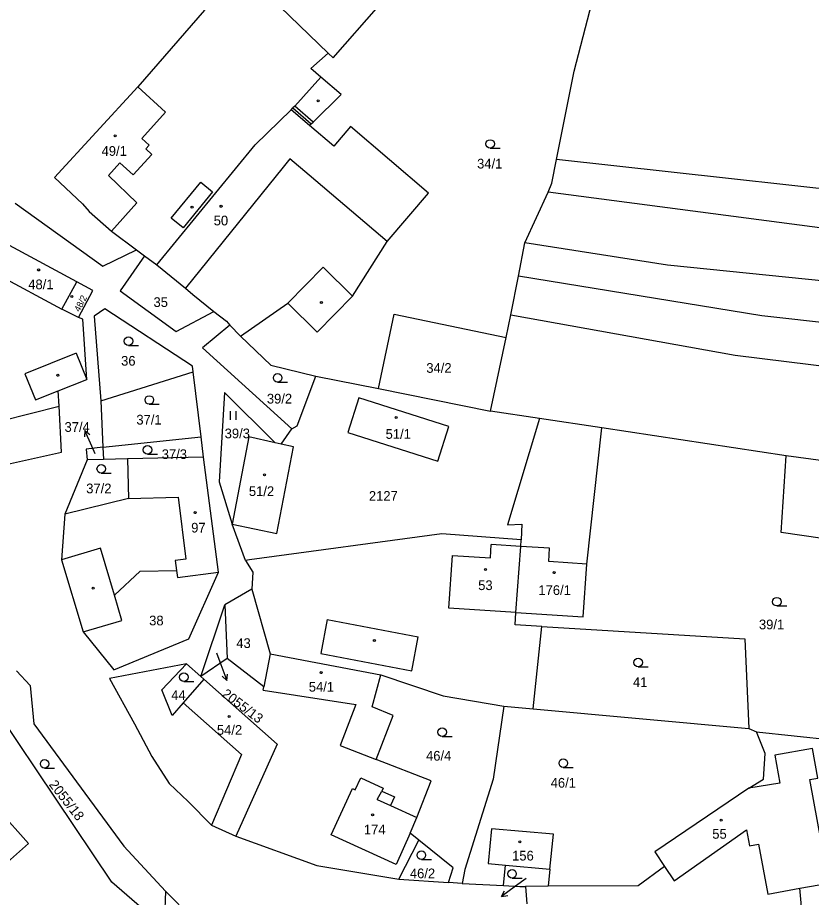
# Model space of a CAD drawing. Extents: x -755528 to -748832, y -1118122 to -1111095.
# Drawn here: x -750498.5 to -750359.5, y -1113648.9 to -1113494.9 of the extents above; entities that cross this region are included whole.
import ezdxf

# ---------------------------------------------------------------- set-up
doc = ezdxf.new("R2010")
doc.units = 0
for name, color, linetype in [('DZ_DO_ostatní', 7, 'Continuous'), ('DZ_DO_PUPFL', 7, 'Continuous'), ('DZ_NAD_ZPF', 7, 'Continuous'), ('legenda barvy', 7, 'Continuous'), ('legenda_text', 7, 'Continuous'), ('TZ_UMVŽST', 7, 'Continuous')]:
    doc.layers.add(name, color=color, linetype=linetype)

msp = doc.modelspace()

# ---------------------------------------------------------------- linework, layer by layer
at = {"layer": 'DZ_DO_ostatní'}
for p, q in [((-750445.43, -1113505.31), (-750449.99, -1113510.36)), ((-750477.49, -1113506.98), (-750472.61, -1113511.42)), ((-750472.61, -1113511.42), (-750476.76, -1113516.03)), ((-750447.4, -1113513.75), (-750450.63, -1113510.99)), ((-750449.99, -1113510.36), (-750450.31, -1113510.68)), ((-750446.8, -1113513.16), (-750449.99, -1113510.36)), ((-750475.49, -1113517.18), (-750476.76, -1113516.03)), ((-750476.1, -1113517.85), (-750475.49, -1113517.18)), ((-750476.1, -1113517.85), (-750475.02, -1113518.82)), ((-750475.02, -1113518.82), (-750478.3, -1113522.41)), ((-750480.63, -1113520.3), (-750482.63, -1113522.5)), ((-750480.63, -1113520.3), (-750478.3, -1113522.41)), ((-750452, -1113521.04), (-750469.1, -1113542.26)), ((-750450.84, -1113519.59), (-750452, -1113521.04)), ((-750447.48, -1113522.46), (-750450.84, -1113519.59)), ((-750477.63, -1113527.28), (-750482.63, -1113522.5)), ((-750433.84, -1113534.1), (-750447.48, -1113522.46)), ((-750471.62, -1113530), (-750466.47, -1113523.7)), ((-750466.47, -1113523.7), (-750464.41, -1113525.39)), ((-750464.41, -1113525.39), (-750469.55, -1113531.7)), ((-750482.11, -1113532.29), (-750477.63, -1113527.28)), ((-750469.55, -1113531.7), (-750471.62, -1113530)), ((-750451.22, -1113544.85), (-750445.05, -1113538.57)), ((-750445.05, -1113538.57), (-750439.88, -1113543.65)), ((-750502.54, -1113539.61), (-750490.8, -1113545.91)), ((-750488.28, -1113553.62), (-750497.25, -1113557.26)), ((-750488.28, -1113553.62), (-750486.38, -1113558.22)), ((-750497.25, -1113557.26), (-750495.41, -1113561.83)), ((-750495.41, -1113561.83), (-750491.41, -1113560.2)), ((-750501.41, -1113565.49), (-750491.26, -1113562.94)), ((-750479.13, -1113579.06), (-750470.43, -1113578.87)), ((-750470.43, -1113578.87), (-750469.06, -1113589.71)), ((-750415.75, -1113589.49), (-750415.6, -1113587.13)), ((-750410.43, -1113587.46), (-750415.6, -1113587.13)), ((-750484.01, -1113587.76), (-750490.82, -1113589.82)), ((-750481.57, -1113595.99), (-750484.01, -1113587.76)), ((-750405.37, -1113587.79), (-750410.43, -1113587.46)), ((-750405.52, -1113590.13), (-750405.37, -1113587.79)), ((-750469.06, -1113589.71), (-750470.91, -1113589.95)), ((-750470.91, -1113589.95), (-750470.68, -1113591.72)), ((-750422.99, -1113598.26), (-750422.38, -1113589.09)), ((-750422.38, -1113589.09), (-750415.75, -1113589.49)), ((-750398.87, -1113590.6), (-750405.52, -1113590.13)), ((-750411.26, -1113599.03), (-750422.99, -1113598.26)), ((-750444.32, -1113600.28), (-750445.45, -1113606.21)), ((-750444.32, -1113600.28), (-750428.36, -1113603.31)), ((-750429.49, -1113609.24), (-750428.36, -1113603.31)), ((-750445.45, -1113606.21), (-750429.49, -1113609.24)), ((-750455.52, -1113612.64), (-750455.42, -1113612.07)), ((-750455.52, -1113612.64), (-750439.29, -1113615.15)), ((-750459.35, -1113623.89), (-750469.54, -1113614.87)), ((-750439.29, -1113615.15), (-750442.07, -1113622.36)), ((-750442.07, -1113622.36), (-750435.73, -1113624.81)), ((-750459.35, -1113623.89), (-750464.58, -1113636.3)), ((-750435.56, -1113631.78), (-750434.73, -1113630.32)), ((-750435.56, -1113631.78), (-750433.26, -1113632.83)), ((-750383.57, -1113646.06), (-750370.92, -1113637.13)), ((-750370.92, -1113637.13), (-750370.38, -1113639.9)), ((-750370.38, -1113639.9), (-750368.8, -1113639.64)), ((-750368.8, -1113639.64), (-750367.16, -1113648.35)), ((-750385.24, -1113643.55), (-750383.57, -1113646.06)), ((-750367.16, -1113648.35), (-750361.54, -1113647.34))]:
    msp.add_line(p, q, dxfattribs=at)
at = {"layer": 'DZ_NAD_ZPF'}
for p, q in [((-750444.17, -1113501.07), (-750461.98, -1113483.79)), ((-750443.29, -1113501.92), (-750435.29, -1113492.82)), ((-750444.17, -1113501.07), (-750443.29, -1113501.92)), ((-750409.7, -1113534.31), (-750405.65, -1113525.42)), ((-750482.11, -1113532.29), (-750477.68, -1113535.55)), ((-750488.16, -1113541.13), (-750499.96, -1113534.8)), ((-750410.85, -1113540.16), (-750409.7, -1113534.31)), ((-750477.68, -1113535.55), (-750476.28, -1113536.58)), ((-750476.28, -1113536.58), (-750474.16, -1113538.14)), ((-750412.18, -1113546.9), (-750410.85, -1113540.16)), ((-750490.8, -1113545.91), (-750488.16, -1113541.13)), ((-750487.88, -1113547.36), (-750490.8, -1113545.91)), ((-750464.15, -1113546.31), (-750461.95, -1113548.05)), ((-750412.97, -1113550.87), (-750412.18, -1113546.9)), ((-750487.09, -1113547.67), (-750487.88, -1113547.36)), ((-750486.38, -1113558.22), (-750487.09, -1113547.67)), ((-750461.95, -1113548.05), (-750461.35, -1113548.73)), ((-750461.35, -1113548.73), (-750459.52, -1113550.66)), ((-750415.72, -1113563.77), (-750412.97, -1113550.87)), ((-750483.97, -1113561.98), (-750467.8, -1113556.87)), ((-750466.36, -1113568.28), (-750467.8, -1113556.87)), ((-750446.3, -1113557.63), (-750435.31, -1113559.84)), ((-750435.31, -1113559.84), (-750415.72, -1113563.77)), ((-750483.97, -1113561.98), (-750483.59, -1113570.12)), ((-750407.14, -1113565.07), (-750415.72, -1113563.77)), ((-750396.25, -1113566.71), (-750407.14, -1113565.07)), ((-750452.39, -1113569.55), (-750450.52, -1113566.87)), ((-750398.87, -1113590.6), (-750396.25, -1113566.71)), ((-750363.95, -1113571.58), (-750396.25, -1113566.71)), ((-750483.59, -1113570.12), (-750466.36, -1113568.28)), ((-750465.95, -1113571.85), (-750466.36, -1113568.28)), ((-750483.59, -1113570.12), (-750483.49, -1113572.24)), ((-750452.39, -1113569.55), (-750453.44, -1113569.32)), ((-750465.95, -1113571.85), (-750479.28, -1113572.14)), ((-750463.33, -1113592), (-750465.95, -1113571.85)), ((-750486.34, -1113572.3), (-750490.28, -1113581.85)), ((-750483.49, -1113572.24), (-750486.34, -1113572.3)), ((-750479.28, -1113572.14), (-750483.49, -1113572.24)), ((-750490.28, -1113581.85), (-750490.82, -1113589.82)), ((-750458.63, -1113589.93), (-750460.97, -1113583.58)), ((-750490.82, -1113589.82), (-750487.06, -1113602.46)), ((-750457.53, -1113594.97), (-750462.26, -1113597.72)), ((-750457.53, -1113594.97), (-750454.31, -1113606.26)), ((-750466.46, -1113610.24), (-750462.26, -1113597.72)), ((-750462.26, -1113597.72), (-750461.82, -1113607.13)), ((-750408.27, -1113615.92), (-750406.75, -1113601.47)), ((-750461.82, -1113607.13), (-750466.46, -1113610.24)), ((-750454.31, -1113606.26), (-750434.92, -1113609.95)), ((-750466.46, -1113610.24), (-750468.94, -1113608.04)), ((-750466.46, -1113610.24), (-750465.89, -1113610.74)), ((-750413.38, -1113615.45), (-750408.27, -1113615.92)), ((-750408.27, -1113615.92), (-750370.48, -1113619.37)), ((-750370.48, -1113619.37), (-750369.15, -1113619.92)), ((-750369.15, -1113619.92), (-750355.45, -1113621.39)), ((-750370.52, -1113629.8), (-750386.96, -1113640.96)), ((-750429.81, -1113637.68), (-750428.62, -1113634.95)), ((-750464.58, -1113636.3), (-750460.31, -1113638.22)), ((-750429.81, -1113637.68), (-750432.22, -1113643.2)), ((-750428.29, -1113638.91), (-750429.81, -1113637.68)), ((-750431.77, -1113645.72), (-750428.29, -1113638.91)), ((-750413.46, -1113646.88), (-750413.12, -1113643.27)), ((-750413.12, -1113643.27), (-750405.34, -1113644.02)), ((-750405.34, -1113644.02), (-750405.6, -1113646.99)), ((-750431.77, -1113645.72), (-750423.08, -1113646.33)), ((-750420.66, -1113646.5), (-750423.08, -1113646.33)), ((-750420.66, -1113646.5), (-750413.46, -1113646.88)), ((-750413.46, -1113646.88), (-750410.61, -1113647.03)), ((-750410.61, -1113647.03), (-750409.59, -1113647.02)), ((-750405.6, -1113646.99), (-750409.59, -1113647.02)), ((-750409.59, -1113647.02), (-750409.38, -1113650.07)), ((-750360.25, -1113662.04), (-750361.54, -1113647.34)), ((-750472.64, -1113647.83), (-750472.84, -1113654.22)), ((-750454.33, -1113666.3), (-750472.64, -1113647.83))]:
    msp.add_line(p, q, dxfattribs=at)
for points in [[(-750461.98, -1113483.79), (-750465.79, -1113493.58), (-750477.49, -1113506.98)], [(-750404.15, -1113519.72), (-750401.05, -1113504.25), (-750396.78, -1113487.57)], [(-750447.1, -1113513.45), (-750446.8, -1113513.16), (-750441.87, -1113508.33), (-750445.43, -1113505.31), (-750447.18, -1113503.76), (-750444.17, -1113501.07)], [(-750477.49, -1113506.98), (-750492.04, -1113522.87), (-750487.14, -1113527.47), (-750485.97, -1113528.84), (-750482.11, -1113532.29)], [(-750474.16, -1113538.14), (-750456.93, -1113517.15), (-750450.63, -1113510.99)], [(-750450.63, -1113510.99), (-750450.31, -1113510.68), (-750447.1, -1113513.45)], [(-750459.52, -1113550.66), (-750451.22, -1113544.85), (-750446.05, -1113549.93), (-750439.88, -1113543.65), (-750433.84, -1113534.1), (-750426.58, -1113525.59), (-750440.22, -1113513.96), (-750443.14, -1113517.38), (-750447.4, -1113513.75), (-750447.1, -1113513.45)], [(-750405.65, -1113525.42), (-750404.97, -1113523.83), (-750404.15, -1113519.72)], [(-750045.04, -1113544.82), (-750089.85, -1113544.98), (-750132.11, -1113542.64), (-750204.71, -1113536.1), (-750211.02, -1113538.11), (-750257.07, -1113534.93), (-750294.35, -1113533.17), (-750333.35, -1113527.51), (-750404.15, -1113519.72)], [(-750057.81, -1113554.11), (-750104.3, -1113553.19), (-750143.19, -1113549.91), (-750235.6, -1113544.65), (-750295.85, -1113539.87), (-750405.65, -1113525.42)], [(-750498.94, -1113527.38), (-750483.62, -1113538.39), (-750477.68, -1113535.55)], [(-750069.76, -1113562.79), (-750098.99, -1113562.52), (-750234.67, -1113551.9), (-750310.62, -1113546.25), (-750325.03, -1113544.31), (-750384.75, -1113538.23), (-750409.7, -1113534.31)], [(-750476.28, -1113536.58), (-750480.57, -1113542.69), (-750470.78, -1113549.81), (-750464.15, -1113546.31)], [(-750474.16, -1113538.14), (-750469.1, -1113542.26), (-750467.87, -1113543.37), (-750464.15, -1113546.31)], [(-750080.85, -1113571.48), (-750118.29, -1113569.23), (-750243.2, -1113558.07), (-750253.2, -1113559.92), (-750368.22, -1113547.09), (-750410.85, -1113540.16)], [(-750487.88, -1113547.36), (-750485.34, -1113542.64), (-750488.16, -1113541.13)], [(-750467.8, -1113556.87), (-750467.92, -1113555.93), (-750483.26, -1113545.88), (-750485.13, -1113547.12), (-750483.97, -1113561.98)], [(-750435.31, -1113559.84), (-750432.57, -1113546.82), (-750412.97, -1113550.87)], [(-750412.18, -1113546.9), (-750372.88, -1113553.97), (-750265.49, -1113567.25), (-750250.83, -1113569.19), (-750245.92, -1113566.55), (-750227.71, -1113566.85), (-750090.47, -1113580.54)], [(-750461.35, -1113548.73), (-750466.15, -1113552.71), (-750450.52, -1113566.87)], [(-750459.52, -1113550.66), (-750454.16, -1113555.71), (-750446.3, -1113557.63)], [(-750450.52, -1113566.87), (-750449.59, -1113566.34), (-750446.3, -1113557.63)], [(-750490.81, -1113570.98), (-750491.26, -1113562.94), (-750491.41, -1113560.2), (-750486.38, -1113558.22)], [(-750453.44, -1113569.32), (-750462.29, -1113560.5), (-750463.22, -1113576.14), (-750460.97, -1113583.58)], [(-750438.77, -1113561.48), (-750440.7, -1113567.52), (-750424.96, -1113572.55), (-750423.03, -1113566.5), (-750438.77, -1113561.48)], [(-750514.19, -1113564.43), (-750505.09, -1113574.12), (-750490.81, -1113570.98)], [(-750407.14, -1113565.07), (-750412.72, -1113583.68), (-750410.21, -1113583.55), (-750410.36, -1113586.34)], [(-750453.44, -1113569.32), (-750458.06, -1113568.31), (-750460.97, -1113583.58)], [(-750483.59, -1113570.12), (-750486.54, -1113570.44), (-750486.34, -1113572.3)], [(-750460.97, -1113583.58), (-750453.15, -1113585.21), (-750450.24, -1113570.01), (-750452.39, -1113569.55)], [(-750320.2, -1113591.54), (-750364.83, -1113585.05), (-750363.95, -1113571.58)], [(-750105.22, -1113594.46), (-750219.15, -1113582.84), (-750246.84, -1113581.33), (-750255.78, -1113585.33), (-750304.45, -1113579.67), (-750363.95, -1113571.58)], [(-750479.28, -1113572.14), (-750479.13, -1113579.06), (-750490.28, -1113581.85)], [(-750410.36, -1113586.34), (-750424.23, -1113585.26), (-750457.91, -1113589.84), (-750458.63, -1113589.93)], [(-750411.26, -1113599.03), (-750410.43, -1113587.46), (-750410.36, -1113586.34)], [(-750458.63, -1113589.93), (-750457.31, -1113591.96), (-750457.53, -1113594.97)], [(-750487.06, -1113602.46), (-750480.25, -1113600.44), (-750481.57, -1113595.99), (-750477.05, -1113591.79), (-750470.68, -1113591.72), (-750470.52, -1113592.93), (-750463.33, -1113592)], [(-750411.26, -1113599.03), (-750399.51, -1113599.81), (-750398.87, -1113590.6)], [(-750487.06, -1113602.46), (-750481.66, -1113609.09), (-750468.57, -1113603.64), (-750463.33, -1113592)], [(-750406.75, -1113601.47), (-750411.41, -1113601.18), (-750411.26, -1113599.03)], [(-750406.75, -1113601.47), (-750371.17, -1113603.65), (-750370.48, -1113619.37)], [(-750454.31, -1113606.26), (-750455.42, -1113612.07), (-750461.82, -1113607.13)], [(-750468.94, -1113608.04), (-750482.45, -1113610.6), (-750478.06, -1113618.55), (-750475.05, -1113624.27), (-750471.98, -1113628.97), (-750468.65, -1113632.15), (-750464.58, -1113636.3)], [(-750465.89, -1113610.74), (-750469.54, -1113614.87), (-750471.48, -1113617.06), (-750473.26, -1113612.58), (-750468.94, -1113608.04)], [(-750498.7, -1113609.27), (-750496.3, -1113611.84), (-750495.68, -1113618.53), (-750479.92, -1113639.95), (-750472.64, -1113647.83)], [(-750432.75, -1113617.11), (-750436.47, -1113615.59), (-750434.92, -1113609.95)], [(-750434.92, -1113609.95), (-750424, -1113613.65), (-750413.38, -1113615.45)], [(-750465.89, -1113610.74), (-750453.06, -1113622.09), (-750460.31, -1113638.22)], [(-750413.38, -1113615.45), (-750415.27, -1113628.24), (-750420.22, -1113644.06), (-750420.66, -1113646.5)], [(-750472.84, -1113654.22), (-750482.05, -1113646.3), (-750501.8, -1113616.88), (-750513.25, -1113629.06)], [(-750428.62, -1113634.95), (-750426.13, -1113628.52), (-750435.73, -1113624.81), (-750432.75, -1113617.11)], [(-750370.52, -1113629.8), (-750367.93, -1113628.23), (-750367.61, -1113623.76), (-750369.15, -1113619.92)], [(-750361.54, -1113647.34), (-750356.46, -1113646.45), (-750359.82, -1113628.28), (-750358.43, -1113628.04), (-750359.37, -1113622.85), (-750365.93, -1113624.01), (-750365.04, -1113628.96), (-750370.52, -1113629.8)], [(-750508.3, -1113633.88), (-750500.29, -1113642.8), (-750496.59, -1113639.48), (-750507.04, -1113627.81), (-750510.76, -1113631.14)], [(-750432.22, -1113643.2), (-750443.6, -1113637.99), (-750439.88, -1113629.87), (-750439.4, -1113630.09), (-750438.45, -1113628.01), (-750434.51, -1113629.82), (-750434.73, -1113630.32), (-750432.56, -1113631.31), (-750433.26, -1113632.83), (-750428.62, -1113634.95)], [(-750405.34, -1113644.02), (-750404.71, -1113637.89), (-750415.55, -1113636.95), (-750416.15, -1113642.98), (-750413.12, -1113643.27)], [(-750460.31, -1113638.22), (-750446.13, -1113643.37), (-750431.77, -1113645.72)], [(-750423.08, -1113646.33), (-750422.27, -1113643.77), (-750428.29, -1113638.91)], [(-750386.96, -1113640.96), (-750385.24, -1113643.55), (-750389.89, -1113646.89), (-750405.6, -1113646.99)]]:
    msp.add_lwpolyline(points, dxfattribs=at)
at = {"layer": 'legenda barvy'}
for p, q in [((-750486.751, -1113567.178), (-750486.801, -1113568.297)), ((-750485.53, -1113569.92), (-750486.751, -1113567.178)), ((-750486.751, -1113567.178), (-750485.886, -1113567.89)), ((-750484.92, -1113571.28), (-750485.53, -1113569.92)), ((-750463.69, -1113606.1), (-750462.94, -1113608.16)), ((-750462.94, -1113608.16), (-750461.914, -1113610.98)), ((-750461.914, -1113610.98), (-750462.727, -1113610.21)), ((-750461.914, -1113610.98), (-750461.786, -1113609.868)), ((-750409.46, -1113645.61), (-750411.37, -1113647)), ((-750411.37, -1113647), (-750413.798, -1113648.764)), ((-750413.798, -1113648.764), (-750413.282, -1113647.77)), ((-750413.798, -1113648.764), (-750412.693, -1113648.58))]:
    msp.add_line(p, q, dxfattribs=at)
at = {"layer": 'legenda_text'}
for centre in [(-750445.9168, -1113509.4592), (-750481.4368, -1113515.5592), (-750467.9868, -1113528.0592), (-750462.9068, -1113527.9092), (-750494.8368, -1113539.0592), (-750489.0268, -1113543.7092), (-750445.3368, -1113544.7592), (-750491.4968, -1113557.5092), (-750432.2468, -1113564.9092), (-750455.2768, -1113574.9492), (-750467.4268, -1113581.5592), (-750416.6168, -1113591.5292), (-750404.5568, -1113592.0692), (-750485.2868, -1113594.7792), (-750436.0568, -1113603.9692), (-750445.3668, -1113609.5792), (-750461.4768, -1113617.2792), (-750436.3568, -1113634.4792), (-750375.3468, -1113635.4192), (-750410.5668, -1113639.2092)]:
    msp.add_circle(centre, 0.175, dxfattribs=at)
at = {"layer": 'TZ_UMVŽST'}
for p, q in [((-750415.773, -1113517.74), (-750414.023, -1113517.74)), ((-750479.103, -1113552.27), (-750477.353, -1113552.27)), ((-750452.993, -1113558.68), (-750451.243, -1113558.68)), ((-750475.463, -1113562.58), (-750473.713, -1113562.58)), ((-750461.231, -1113565.29), (-750461.231, -1113563.79)), ((-750460.23, -1113565.29), (-750460.23, -1113563.79)), ((-750475.783, -1113571.32), (-750474.033, -1113571.32)), ((-750483.873, -1113574.62), (-750482.123, -1113574.62)), ((-750365.573, -1113597.9), (-750363.823, -1113597.9)), ((-750389.863, -1113608.54), (-750388.113, -1113608.54)), ((-750469.413, -1113611.13), (-750467.663, -1113611.13)), ((-750424.173, -1113620.77), (-750422.423, -1113620.77)), ((-750493.793, -1113626.31), (-750492.043, -1113626.31)), ((-750402.973, -1113626.17), (-750401.223, -1113626.17)), ((-750427.833, -1113642.31), (-750426.083, -1113642.31)), ((-750411.953, -1113645.55), (-750410.203, -1113645.55))]:
    msp.add_line(p, q, dxfattribs=at)
for centre in [(-750415.7729, -1113516.9898), (-750479.1029, -1113551.5198), (-750452.9929, -1113557.9298), (-750475.4629, -1113561.8298), (-750475.7829, -1113570.5698), (-750483.8729, -1113573.8698), (-750365.5729, -1113597.1498), (-750389.8629, -1113607.7898), (-750469.4129, -1113610.3798), (-750424.1729, -1113620.0198), (-750493.7929, -1113625.5598), (-750402.9729, -1113625.4198), (-750427.8329, -1113641.5598), (-750411.9529, -1113644.7998)]:
    msp.add_circle(centre, 0.75, dxfattribs=at)

# ---------------------------------------------------------------- texts
at = {"layer": 'DZ_DO_PUPFL'}
for s, p in [('49/1', (-750483.82, -1113519.07)), ('34/1', (-750418.07, -1113521.29)), ('50', (-750464.19, -1113531.25)), ('48/1', (-750496.66, -1113542.43)), ('35', (-750474.73, -1113545.54)), ('36', (-750480.4, -1113555.82)), ('34/2', (-750426.96, -1113557.07)), ('39/2', (-750454.88, -1113562.45)), ('37/4', (-750490.308, -1113567.41)), ('37/1', (-750477.73, -1113566.13)), ('39/3', (-750462.27, -1113568.54)), ('51/1', (-750434.09, -1113568.63)), ('37/3', (-750473.29, -1113572.17)), ('37/2', (-750486.51, -1113578.17)), ('51/2', (-750458.03, -1113578.65)), ('2127', (-750437.02, -1113579.48)), ('97', (-750468.13, -1113585.04)), ('53', (-750417.88, -1113595.12)), ('176/1', (-750407.34, -1113595.98)), ('38', (-750475.49, -1113601.3)), ('39/1', (-750368.719, -1113601.99)), ('43', (-750460.23, -1113605.26)), ('41', (-750390.78, -1113612.09)), ('54/1', (-750447.54, -1113612.91)), ('44', (-750471.63, -1113614.36)), ('54/2', (-750463.63, -1113620.46)), ('46/4', (-750427.009, -1113624.99)), ('46/1', (-750405.19, -1113629.72)), ('174', (-750437.89, -1113637.91)), ('55', (-750376.89, -1113638.67)), ('156', (-750411.94, -1113642.48)), ('46/2', (-750429.84, -1113645.59))]:
    msp.add_text(s, height=1.7, dxfattribs=at).set_placement(p)
for s, height, rotation, p in [('48/2', 1.14, 63, (-750487.668, -1113546.491)), ('2055/13', 1.7, 323, (-750462.914, -1113613.615)), ('2055/18', 1.7, 308, (-750493.129, -1113629.203))]:
    msp.add_text(s, height=height, rotation=rotation, dxfattribs=at).set_placement(p)

doc.saveas('drawing.dxf')
